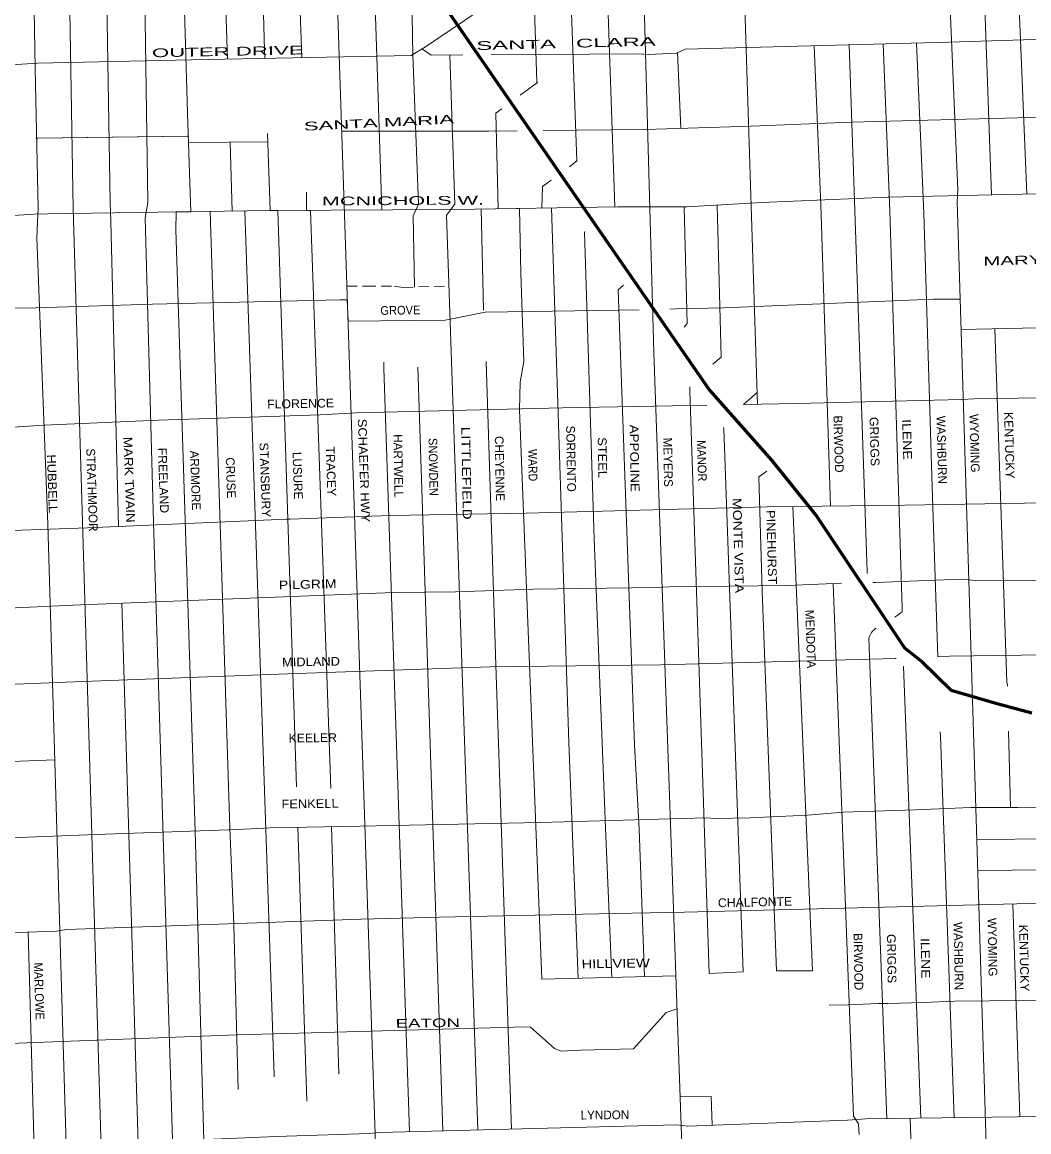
# Model space of a CAD drawing. Extents: x 34705 to 138605, y 34275 to 143551.
# Drawn here: x 61287 to 69930, y 123100 to 132625 of the extents above; entities that cross this region are included whole.
import ezdxf
from ezdxf.enums import TextEntityAlignment as Align

# ---------------------------------------------------------------- set-up
doc = ezdxf.new("R2010")
doc.units = 0
doc.header["$LTSCALE"] = 30
doc.linetypes.add('MEDIUM_DASHED', pattern=[4.5, 3, -1.5])
for name, color, linetype, lineweight in [('1', 7, 'Continuous', 13), ('11', 7, 'Continuous', 13), ('51', 7, 'Continuous', 35)]:
    doc.layers.add(name, color=color, linetype=linetype, lineweight=lineweight)

msp = doc.modelspace()

# ---------------------------------------------------------------- linework, layer by layer
at = {"layer": '1'}
for p, q in [((62962.12, 134942.93), (63049.9, 132307.68)), ((69538.12, 133118.98), (69608.88, 131142.6)), ((66914.58, 132363.8), (66941.82, 131713.63)), ((62714.61, 131592.32), (63394.45, 131598.18)), ((65229.07, 131021.31), (65248.47, 130154.01)), ((66971.12, 131037.51), (66996.14, 130035.43)), ((69348.89, 129987.63), (71813.28, 130035.35)), ((64685.36, 129664.02), (64898.9, 123108.54)), ((67903.88, 128466.64), (68073.67, 124483.29)), ((68842.78, 127564.3), (68781.29, 127516.62)), ((68556.94, 127338.47), (68712.13, 123212.9)), ((68854.62, 127097.71), (69003.14, 123217.03)), ((69756.99, 126538.47), (69773.43, 125882.81)), ((63942.32, 125719.8), (64006.66, 123595.52)), ((69483.93, 125608.86), (74736.41, 125655.34)), ((69793.93, 125057.28), (69852.14, 123229.09)), ((65750.35, 124409.45), (66899.84, 124438.78)), ((67187.17, 124460.21), (67476.88, 124472.54)), ((67762.66, 124483.29), (68073.67, 124483.29)), ((68912.51, 123215.74), (68926.81, 122743.29))]:
    msp.add_line(p, q, dxfattribs=at)
at = {"layer": '1', "linetype": 'MEDIUM_DASHED'}
msp.add_line((68467.58, 123166.21), (68499.81, 122730.61), dxfattribs=at)
at = {"layer": '1'}
for points in [[(67255.85, 141553.82), (67446.36, 133763.22), (67464.36, 133649.52), (67600.83, 129344.42)], [(69007.73, 141603.79), (69213.36, 133836.32), (69216.36, 133697.32), (69320.96, 131186.42), (69315.06, 131084.72), (69664.86, 119741.72), (69733.56, 116534.02), (69862.73, 112612.85), (69926.46, 110045.02), (69944.36, 109925.32), (70046.06, 107393.42), (70046.8, 107365.77)], [(63752.96, 141453.91), (63789.81, 139889.2), (63793.47, 139695.12), (63819.1, 138995.71), (63826.42, 138296.3), (63836.26, 137545.02), (63848.16, 137144.32), (64317.56, 123081.12), (64365.46, 121053.22), (64721.35, 107231.4)], [(65499.48, 141503.72), (65630.16, 136420.52), (65570.36, 136270.92), (65706.36, 132112.12), (65712.36, 132106.12), (65563.83, 131997.17)], [(65795.47, 141512.17), (65935.06, 136390.62), (65876.16, 136280.42), (66050.39, 131434.57), (65986.93, 131381.97)], [(66092.89, 141520.65), (66215.86, 136385.72), (66196.76, 136256.42), (66374.79, 131039.01)], [(66384.54, 141528.97), (66709.46, 129789.62), (67063.76, 119831.42), (67307.36, 109342.42), (67367.87, 107615.88)], [(69698.84, 137708.63), (69784.46, 134283.52), (69914.64, 131149.2)], [(65163.88, 137331.21), (65305.76, 132788.02), (64749.46, 132412.01), (64626.83, 132338.41), (62738.28, 132301.61), (61417.93, 132272.99), (59451.71, 132146.22), (58797.67, 132105.33), (50401.39, 131888.61), (50311.46, 131843.63), (50205.17, 131778.2), (50123.42, 131716.87), (50074.37, 131655.53), (50021.66, 131579.38)], [(61291.94, 137128.76), (61327.86, 136263.42), (61333.76, 136078.02), (61351.76, 134911.62), (61399.56, 132225.72), (61423.46, 131027.92), (61417.46, 130908.22), (61411.56, 130776.62), (61507.16, 128312.12), (61742.3, 120367.83), (61692.89, 120365.79), (61799.91, 117890.5)], [(61626.71, 136641.53), (61629.16, 136621.42), (61723.96, 131021.92), (62035.42, 120655.65)], [(61954.13, 136150.33), (61954.56, 136142.72), (61978.46, 134869.42), (62042.36, 131075.72), (62048.36, 130914.22), (62115.03, 128295.85)], [(62297.05, 135763.46), (62365.26, 131075.72), (62344.36, 130944.12), (62416.06, 128330.12), (62656.76, 120429.62), (62644.86, 120256.12), (62691.03, 118537.73)], [(62618.72, 135406.94), (62619.36, 135402.12), (62618.26, 134857.52), (62709.06, 131753.22), (62734.61, 130998.04), (62608.02, 130996.29), (62607.46, 130842.42), (62772.87, 125681.74), (62971.18, 118628.07)], [(63344.46, 134618.32), (63306.6, 134583.73), (63368.36, 132381.22), (63370.6, 132313.93)], [(63615.33, 134309.7), (63616.57, 134300.08), (63687.74, 132320.11)], [(64344.46, 133416.12), (64296.66, 133380.22), (64375.83, 131013.76)], [(64630.2, 133007.5), (64641.96, 132345.42), (64691.36, 131063.82), (64643.46, 130962.12), (64656.1, 130351.06)], [(65313.76, 132345.13), (66579.06, 132353.39), (66666.27, 132347.58), (66904.65, 132359.21), (66980.23, 132394.1), (69244.02, 132453.19), (69975.22, 132475.7), (72377.02, 132522.05), (74487.48, 132527.87), (74586.32, 132586.03), (77015.11, 132607.82)], [(64723.39, 132394.39), (64798.55, 132341.76), (65070.76, 132343.54)], [(68086.29, 132422.97), (68145.81, 131057.82), (68227.46, 128470.98)], [(68388.73, 132430.87), (68542.16, 127909.92), (68542.95, 127893.12)], [(68678.82, 132438.44), (68736.4, 131001.56), (68842.66, 127595.82), (68843.39, 127565.32)], [(68966.48, 132445.95), (69028.88, 130984.68), (69103.4, 128541.39), (69148.29, 127178.22)], [(64959.65, 132342.81), (65002.26, 131063.82), (64930.46, 130968.12), (65200.2, 123116.29)], [(65759.76, 131695.43), (66638.4, 131704.87), (67547.09, 131731.1), (68401.74, 131765.99), (70166.27, 131812.52), (72266.55, 131853.23), (74510.74, 131859.05), (75353.76, 131882.31), (75597.94, 131928.84), (76016.55, 131957.92), (77022.36, 131969.55)], [(65406.81, 131881.99), (65353.56, 131842.92), (65375.36, 131023.53), (65557.99, 131026.28), (65569.72, 130467.04), (65594.26, 129711.92), (65564.36, 129538.42), (65558.36, 129293.22), (65750.35, 124409.45)], [(61404.38, 131628.3), (61422.1, 131629.33), (62712.73, 131646.85)], [(61411.46, 131629.18), (62706.98, 131646.78), (62718.01, 131647.21)], [(63392.13, 131667.87), (63415.15, 131007.41), (63480.85, 131007.85), (63641.99, 126060.26)], [(64030.2, 131690.39), (65291.28, 131690.39), (65536.59, 131693.03)], [(63072.48, 131595.41), (63091.31, 131003), (63200.18, 131004.51), (63450.56, 123583.52), (63450.94, 123571.26)], [(65830.31, 131268.57), (65754.88, 131213.39), (65749.49, 131029.17), (65832.79, 131030.43), (65979.96, 126438.32), (66061.77, 124417.4)], [(35186.55, 130231.58), (35458.2, 130231.58), (37489.31, 130321.29), (37869.15, 130321.29), (40074.35, 130374.07), (43172.44, 130363.51), (44385.83, 130374.07), (48329.33, 130516.55), (49305.31, 130558.77), (49933.11, 130564.05), (54929.09, 130685.43), (56976.03, 130759.31), (58131.38, 130785.7), (58991.3, 130812.08), (60184.9, 130901.8), (61393.02, 130975.68), (61503.8, 130980.96), (63404.33, 131007.34), (65002.84, 131017.9), (66400.87, 131039.01), (66997.01, 131039.01), (67635.36, 131075.95), (68722.14, 131123.45), (70126.76, 131153.79)], [(63728.66, 131165.52), (63729.07, 131009.49), (63761.96, 131009.7), (63937.17, 126047.46)], [(62899.8, 131000.34), (63070.97, 125709.87), (63104.72, 124877.15), (63140.45, 123463.78)], [(67253.19, 131053.83), (67287.96, 129749.32), (67216.29, 129687.85)], [(66116.9, 130828.28), (66114.46, 130818.52), (66198.16, 128191.02), (66296.86, 125708.62), (66348.97, 124424.72)], [(66449.82, 130366.89), (66404.46, 130328.02), (66544.96, 126420.42), (66583.86, 125696.62), (66629.54, 124431.88)], [(53641.83, 130003.8), (59314.43, 130147.14), (60490.89, 130162.97), (61403.57, 130173.53), (62405.93, 130205.19), (64021.58, 130242.13), (64078.52, 130242.13), (64084.72, 130056.96), (64918.43, 130067.98), (65261.34, 130136.59), (66416.7, 130152.42), (66585.53, 130156.09)], [(66848.81, 130161.82), (66902.05, 130162.97), (67308.27, 130173.53), (69112.53, 130247.41), (69340.88, 130247.41)], [(69639.54, 129993.26), (69741.06, 126958.82), (69747.06, 126934.82), (69747.29, 126925.69)], [(64391.67, 129705.84), (64392.36, 129652.12), (64612.64, 123101.17)], [(65271.49, 129711.7), (65353.06, 127108.32), (65487.15, 123123.53)], [(67018.93, 129494.26), (67020.36, 129460.62), (67187.17, 124460.21)], [(67479.41, 129342.31), (67936.07, 129350.27), (69356.52, 129385.89), (69462.03, 129391.16), (70215.73, 129403.84), (71999.6, 129417.55)], [(58829.54, 129027.71), (59255.08, 129038.91), (60105.77, 129081.13), (60527.82, 129102.23), (60807.42, 129123.34), (61472.15, 129165.56), (62458.69, 129207.78), (63846.17, 129255.28), (64157.43, 129271.11), (65926.07, 129313.33), (67028.67, 129334.44), (67166.41, 129336.85)], [(67309.46, 129145.27), (67311.86, 129133.12), (67476.88, 124472.54)], [(67680.41, 128771.83), (67613.14, 128721.94), (67640.66, 127742.14), (67762.66, 124483.29)], [(50901.75, 127912.29), (51076.59, 127951.78), (53429.51, 128025.66), (53735.5, 128025.66), (58802.7, 128162.87), (59905.3, 128215.65), (61846.72, 128284.25), (63556.01, 128358.13), (63587.66, 128358.13), (64447.59, 128389.8), (65614.81, 128410.91), (67682.84, 128463.68), (68864.58, 128479.51), (72639.26, 128541.52), (73551.93, 128552.07), (74601.78, 128562.63), (77161.76, 128625.95), (79066.25, 128678.73), (79790.99, 128701.73)], [(68591.07, 127814.07), (68616.62, 127814.57), (69349.37, 127844.77), (69472.74, 127833.2), (70567.61, 127837.05), (71407.79, 127844.98)], [(53715.48, 127376.97), (55113.74, 127408.22), (56506.5, 127434.6), (57688.23, 127466.27), (57809.57, 127466.27), (58801.38, 127487.38), (59613.83, 127534.87), (60543.64, 127566.54), (61788.69, 127624.59), (64475.28, 127730.13), (65008.11, 127735.41), (65678.11, 127756.52), (66727.96, 127772.35), (66849.3, 127777.63), (67856.94, 127788.18), (68320.99, 127808.15)], [(68249.97, 127805.09), (68425.56, 123233.62), (68467.46, 123167.82), (68467.47, 123167.66)], [(62142.4, 127638.48), (62357.76, 120537.32), (62359.11, 120368.52), (62333.9, 120367.31), (62390.35, 118380.53)], [(69148.29, 127178.22), (69250.1, 127182.43), (71922.7, 127220.99), (73322.13, 127224.85), (73414.65, 127217.13), (74621.33, 127224.85), (74757.22, 127255.7), (75442.47, 127269.19), (78182.1, 127336.91)], [(53746.66, 126719.47), (57553.51, 126804.5), (57730.85, 126877.77), (57811.8, 126912.48), (58897.55, 126941.67), (58899.05, 126849.77), (61811.54, 126966.47), (63565.65, 127032.03), (65305.29, 127089.87), (66770.26, 127109.15), (68783.62, 127163.14), (68790.68, 127163.43)], [(69169.58, 126531.93), (69170.9, 126491.95), (69290.63, 123221.12)], [(53923.25, 126047.22), (55737.72, 126102.63), (56859.57, 126129.62), (56932.82, 126125.76), (57734.7, 126156.62), (58869.08, 126179.75), (59632.41, 126218.32), (61566.99, 126292.15)], [(53477.78, 125395.11), (53786.04, 125409.43), (55510.26, 125439.32), (56628.26, 125458.6), (58128.89, 125508.73), (58911.49, 125531.87), (59647.83, 125562.72), (61923.34, 125651.42), (63137.72, 125693.84), (63415.3, 125709.27), (64187.29, 125724.69), (65737.07, 125755.55), (67159.64, 125794.11), (67236.74, 125790.25), (67537.44, 125794.11), (68030.91, 125817.25), (68336.42, 125844.24), (68957.11, 125863.53), (69431.29, 125882.81), (69832.23, 125882.81), (71185.01, 125891.95)], [(63653.26, 125714.02), (63731.56, 123368.22), (63732, 123363.67)], [(69492.13, 125342.72), (73021.43, 125377.62), (73059.98, 125381.47), (74744.64, 125389.24)], [(55496.93, 125039.26), (55625.92, 124964.98), (55934.33, 124803.01), (56150.22, 124660.32), (56196.48, 124644.89), (58409.36, 124714.31), (60322.48, 124779.87), (61583.13, 124822.29), (61671.8, 124837.72), (64198.86, 124926.41), (64869.66, 124941.84), (66377.03, 124972.69), (66974.59, 124984.26), (69826.45, 125057.53), (74698.43, 125096.1), (74810.23, 125157.8), (77421.15, 125238.78)], [(61338.54, 124814.06), (61443.31, 120979.1), (61566.59, 120910.67), (61574.85, 120360.91), (61424.24, 120354.68), (61494.56, 117983.93)], [(68216.91, 124185.99), (68374.98, 124189.85), (68640.98, 124201.41), (68721.94, 124201.41), (69022.65, 124209.13), (69296.36, 124220.7), (69593.21, 124224.55), (70476.05, 124232.27), (70686.15, 124236.12), (72330.38, 124255.4), (74774.57, 124266.97)], [(57212.06, 123738.69), (57829.15, 123746.36), (57894.69, 123742.5), (58291.77, 123754.07), (59020.4, 123777.21), (59066.66, 123777.21), (63131.94, 123931.46), (63768.04, 123950.75), (65506.73, 123997.02), (65649.37, 124000.88), (65857.55, 123815.77), (65911.52, 123792.63), (66081.15, 123800.35), (66536.06, 123811.91), (66817.49, 124124.29), (66909.93, 124155.11)], [(66936.83, 123398.91), (67203.01, 123403.13), (67211.37, 123156.25)], [(58999.16, 122894.01), (59637.23, 122917.22), (59756.74, 122921.08), (60316.7, 122940.36), (61388.44, 122975.07), (62325.25, 123009.78), (63467.34, 123059.91), (64265.36, 123086.91), (64357.88, 123094.62), (66906.16, 123160.18), (67002.54, 123148.61), (68372.09, 123198.74), (68530.15, 123210.31), (70701.57, 123241.16), (74809.89, 123279.88)]]:
    msp.add_lwpolyline(points, dxfattribs=at)
at = {"layer": '1', "linetype": 'MEDIUM_DASHED'}
msp.add_lwpolyline([(64074.65, 130358.74), (64233.87, 130358.74), (64481.35, 130358.74), (64554.47, 130347.49), (64951.3, 130361.42)], dxfattribs=at)
at = {"layer": '1'}
msp.add_arc((68699.71, 127297.15), 148.62, 122.531, 163.86088, dxfattribs=at)
at = {"layer": '11'}
msp.add_line((67597.64, 129444.97), (67479.41, 129342.31), dxfattribs=at)
msp.add_lwpolyline([(66996.14, 130035.43), (66995.24, 130034.2), (66971.04, 130008.12)], dxfattribs=at)
at = {"layer": '51', "lineweight": 60}
msp.add_lwpolyline([(57328.6, 141592.26), (57571.5, 141277.59), (58004.21, 140952.96), (58644, 140312.96), (59287.28, 139714.93), (59360.7, 139617), (60101.88, 138823.12), (60211.13, 138727.83), (62487.11, 135721.94), (62689.88, 135526.09), (63165.36, 134994.51), (64305.09, 133644.57), (67189.39, 129467.1), (67720.8, 128865.58), (68108.86, 128381.22), (68864.02, 127255.1), (69010.86, 127136.19), (69262.58, 126891.39), (69647.16, 126779.47), (69954.82, 126695.54)], dxfattribs=at)

# ---------------------------------------------------------------- texts
at = {"layer": '1', "width": 1.15}
msp.add_text('53', height=12.5, rotation=2.316, dxfattribs=at).set_placement((61511.91, 128708.39))
at = {"layer": '11'}
for s, rotation, width, p in [('SANTA   CLARA', 1.402, 2.05, (65957.39, 132404)), ('OUTER DRIVE', 1.116, 1.9, (63053.04, 132336.09)), ('SANTA MARIA', 2.805, 1.9, (64351.73, 131724.5)), ('MCNICHOLS W.', 0.34, 1.85, (64556.69, 131055.67)), ('MARYGROVE COLLEGE', 1.665, 1.75, (70550, 130564.78)), ('GROVE', 1.04, 0.95, (64535.01, 130114.91)), ('FLORENCE', 1.021, 1.05, (63678.2, 129313.48)), ('KENTUCKY', 271.522, 1.05, (69725.97, 128991.64)), ('SCHAEFER HWY', 272.002, 1.1, (64184.41, 128774.56)), ('APPOLINE', 271, 1.15, (66508.27, 128880.72)), ('GRIGGS', 271.552, 1.05, (68568.04, 129024.35)), ('ILENE', 271.554, 1.2, (68848.01, 129042.24)), ('MARK TWAIN', 272, 1.15, (62169.39, 128696.05)), ('LITTLEFIELD', 271, 1.3, (65064.53, 128752.42)), ('FREELAND', 272, 1.05, (62462.12, 128690.09)), ('STANSBURY', 271.999, 1.05, (63335.71, 128693.58)), ('TRACEY', 272, 1.05, (63901.04, 128767.88)), ('SNOWDEN', 270.999, 0.95, (64780.34, 128806.3)), ('STEEL', 270.999, 1.1, (66232.21, 128886.8)), ('MANOR', 271.553, 0.95, (67085.34, 128858.79)), ('HUBBELL', 271.999, 1.1, (61508.02, 128661.59)), ('WARD', 270.998, 0.9, (65633.83, 128821.76)), ('MONTE VISTA', 271.554, 1.2, (67398.25, 128131.12)), ('PINEHURST', 271.555, 1.1, (67684.8, 128117.28)), ('PILGRIM', 1.453, 1.2, (63739.56, 127762.23)), ('MIDLAND', 1.037, 1.1, (63767.56, 127097.76)), ('KEELER', 0.705, 1.05, (63782.43, 126444.04)), ('FENKELL', 0.665, 1.1, (63759.38, 125879.12)), ('CHALFONTE', 1.208, 1.05, (67580.43, 125034.41)), ('KENTUCKY', 271.302, 1.05, (69853.02, 124590.76)), ('GRIGGS', 271.001, 1.05, (68715.13, 124586.66)), ('ILENE', 270.997, 1.2, (69005.22, 124588.87)), ('HILLVIEW', 1.006, 1.25, (66383.85, 124507.6)), ('MARLOWE', 271.769, 0.95, (61395.61, 124306.31)), ('EATON', 0.762, 1.6, (64770.45, 123996.62))]:
    msp.add_text(s, height=75, rotation=rotation, dxfattribs=dict(at, width=width)).set_placement(p, align=Align.CENTER)
for s, rotation, p in [('WYOMING', 271.524, (69427.45, 129010)), ('SORRENTO', 270.999, (65962.67, 128877.15)), ('BIRWOOD', 271.552, (68259.77, 129002.8)), ('WASHBURN', 271.554, (69145.12, 128952.59)), ('HARTWELL', 270.999, (64479.42, 128814.67)), ('CHEYENNE', 270.999, (65350.16, 128792.9)), ('MEYERS', 271.001, (66795.44, 128846.79)), ('STRATHMOOR', 271.999, (61849.6, 128608.02)), ('ARDMORE', 272, (62736.63, 128690.5)), ('CRUSE', 271.999, (63041.02, 128712.69)), ('LUSURE', 271.998, (63615.54, 128731.16)), ('MENDOTA', 271.793, (68019.28, 127329.15)), ('WASHBURN', 270.999, (69289.61, 124608.23)), ('WYOMING', 271, (69581.19, 124684.53)), ('BIRWOOD', 271.001, (68429.89, 124559.81)), ('LYNDON', 0.54, (66290.86, 123207.53))]:
    msp.add_text(s, height=75, rotation=rotation, dxfattribs=at).set_placement(p, align=Align.CENTER)

doc.saveas('drawing.dxf')
